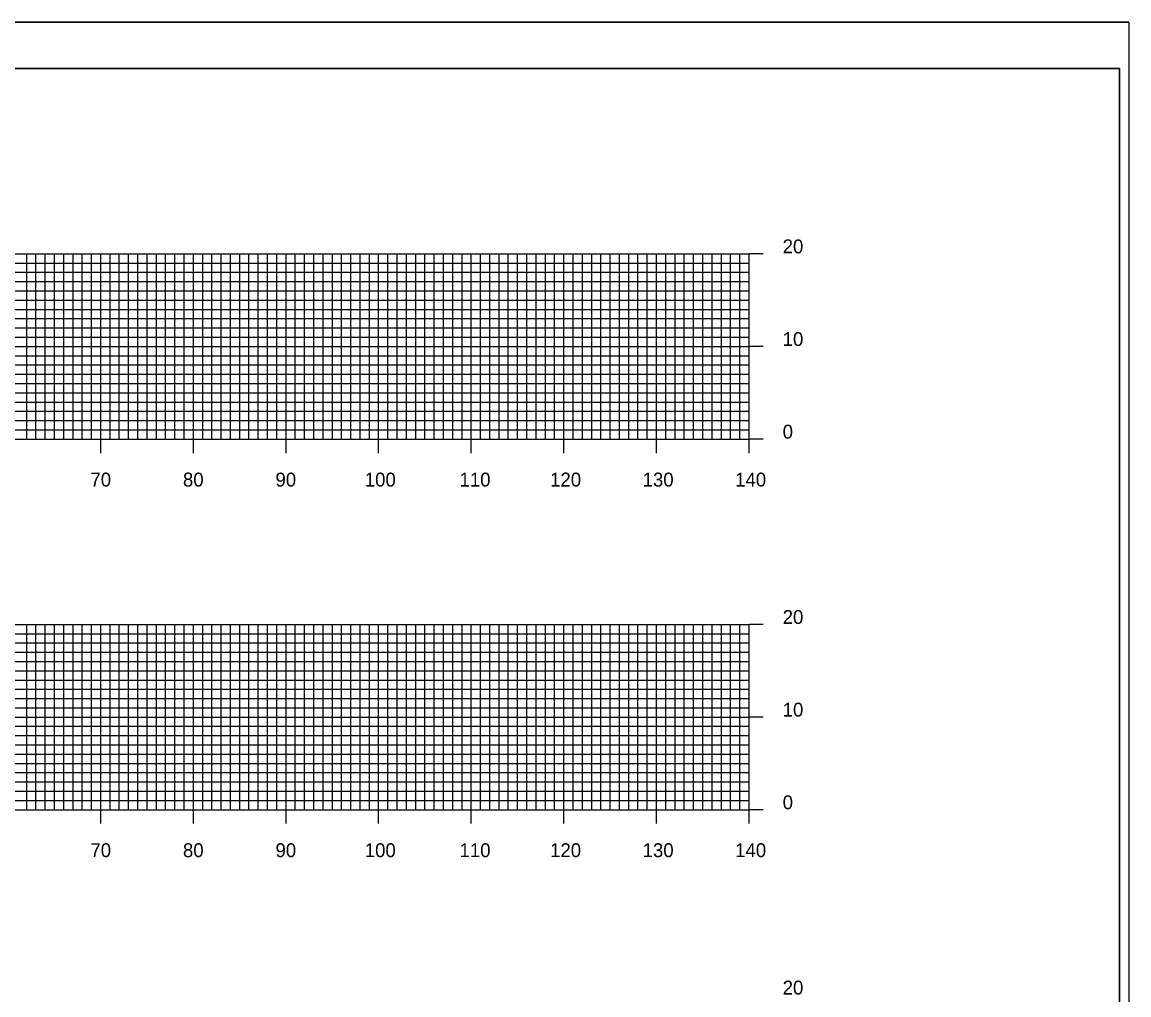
# Model space of a CAD drawing. Extents: x 40011 to 50684, y 49949 to 72236.
# Drawn here: x 41264.7 to 41384.2, y 71861 to 71966 of the extents above; entities that cross this region are included whole.
import ezdxf

# ---------------------------------------------------------------- set-up
doc = ezdxf.new("R2010")
doc.units = 0
for name, color, linetype in [('1', 7, 'Continuous'), ('41', 7, 'Continuous'), ('51', 7, 'Continuous'), ('52', 7, 'Continuous'), ('53', 7, 'Continuous'), ('54', 7, 'Continuous'), ('55', 7, 'Continuous'), ('57', 7, 'Continuous')]:
    doc.layers.add(name, color=color, linetype=linetype)

msp = doc.modelspace()

# ---------------------------------------------------------------- linework, layer by layer
at = {"layer": '1'}
for p, q in [((41384.22, 71965.98), (41034.83, 71965.98)), ((41383.22, 71960.98), (41053.22, 71960.98)), ((41383.22, 71750.98), (41383.22, 71960.98))]:
    msp.add_line(p, q, dxfattribs=at)
at = {"layer": '41'}
for points in [[(41034.83, 71965.98), (41384.22, 71965.98), (41384.22, 71745.98), (41034.83, 71745.98)], [(41053.22, 71960.98), (41383.22, 71960.98), (41383.22, 71750.98), (41053.22, 71750.98)]]:
    msp.add_lwpolyline(points, close=True, dxfattribs=at)
at = {"layer": '51'}
for p, q in [((41343.22, 71920.98), (41343.22, 71940.98)), ((41344.72, 71940.98), (41343.22, 71940.98)), ((41344.72, 71930.98), (41343.22, 71930.98)), ((41344.72, 71920.98), (41343.22, 71920.98)), ((41343.22, 71880.98), (41343.22, 71900.98)), ((41344.72, 71900.98), (41343.22, 71900.98)), ((41344.72, 71890.98), (41343.22, 71890.98)), ((41344.72, 71880.98), (41343.22, 71880.98))]:
    msp.add_line(p, q, dxfattribs=at)
at = {"layer": '52'}
for p, q in [((41063.22, 71920.98), (41343.22, 71920.98)), ((41273.22, 71919.48), (41273.22, 71920.98)), ((41283.22, 71919.48), (41283.22, 71920.98)), ((41293.22, 71919.48), (41293.22, 71920.98)), ((41303.22, 71919.48), (41303.22, 71920.98)), ((41313.22, 71919.48), (41313.22, 71920.98)), ((41323.22, 71919.48), (41323.22, 71920.98)), ((41333.22, 71919.48), (41333.22, 71920.98)), ((41343.22, 71919.48), (41343.22, 71920.98)), ((41063.22, 71880.98), (41343.22, 71880.98)), ((41273.22, 71879.48), (41273.22, 71880.98)), ((41283.22, 71879.48), (41283.22, 71880.98)), ((41293.22, 71879.48), (41293.22, 71880.98)), ((41303.22, 71879.48), (41303.22, 71880.98)), ((41313.22, 71879.48), (41313.22, 71880.98)), ((41323.22, 71879.48), (41323.22, 71880.98)), ((41333.22, 71879.48), (41333.22, 71880.98)), ((41343.22, 71879.48), (41343.22, 71880.98))]:
    msp.add_line(p, q, dxfattribs=at)
at = {"layer": '53'}
for p, q in [((41063.22, 71939.98), (41343.22, 71939.98)), ((41063.22, 71938.98), (41343.22, 71938.98)), ((41063.22, 71937.98), (41343.22, 71937.98)), ((41063.22, 71936.98), (41343.22, 71936.98)), ((41063.22, 71935.98), (41343.22, 71935.98)), ((41063.22, 71934.98), (41343.22, 71934.98)), ((41063.22, 71933.98), (41343.22, 71933.98)), ((41063.22, 71932.98), (41343.22, 71932.98)), ((41063.22, 71931.98), (41343.22, 71931.98)), ((41063.22, 71929.98), (41343.22, 71929.98)), ((41063.22, 71928.98), (41343.22, 71928.98)), ((41063.22, 71927.98), (41343.22, 71927.98)), ((41063.22, 71926.98), (41343.22, 71926.98)), ((41063.22, 71925.98), (41343.22, 71925.98)), ((41063.22, 71924.98), (41343.22, 71924.98)), ((41063.22, 71923.98), (41343.22, 71923.98)), ((41063.22, 71922.98), (41343.22, 71922.98)), ((41063.22, 71921.98), (41343.22, 71921.98)), ((41063.22, 71899.98), (41343.22, 71899.98)), ((41063.22, 71898.98), (41343.22, 71898.98)), ((41063.22, 71897.98), (41343.22, 71897.98)), ((41063.22, 71896.98), (41343.22, 71896.98)), ((41063.22, 71895.98), (41343.22, 71895.98)), ((41063.22, 71894.98), (41343.22, 71894.98)), ((41063.22, 71893.98), (41343.22, 71893.98)), ((41063.22, 71892.98), (41343.22, 71892.98)), ((41063.22, 71891.98), (41343.22, 71891.98)), ((41063.22, 71889.98), (41343.22, 71889.98)), ((41063.22, 71888.98), (41343.22, 71888.98)), ((41063.22, 71887.98), (41343.22, 71887.98)), ((41063.22, 71886.98), (41343.22, 71886.98)), ((41063.22, 71885.98), (41343.22, 71885.98)), ((41063.22, 71884.98), (41343.22, 71884.98)), ((41063.22, 71883.98), (41343.22, 71883.98)), ((41063.22, 71882.98), (41343.22, 71882.98)), ((41063.22, 71881.98), (41343.22, 71881.98))]:
    msp.add_line(p, q, dxfattribs=at)
at = {"layer": '54'}
for p, q in [((41265.22, 71920.98), (41265.22, 71940.98)), ((41266.22, 71920.98), (41266.22, 71940.98)), ((41267.22, 71920.98), (41267.22, 71940.98)), ((41268.22, 71920.98), (41268.22, 71940.98)), ((41269.22, 71920.98), (41269.22, 71940.98)), ((41270.22, 71920.98), (41270.22, 71940.98)), ((41271.22, 71920.98), (41271.22, 71940.98)), ((41272.22, 71920.98), (41272.22, 71940.98)), ((41274.22, 71920.98), (41274.22, 71940.98)), ((41275.22, 71920.98), (41275.22, 71940.98)), ((41276.22, 71920.98), (41276.22, 71940.98)), ((41277.22, 71920.98), (41277.22, 71940.98)), ((41278.22, 71920.98), (41278.22, 71940.98)), ((41279.22, 71920.98), (41279.22, 71940.98)), ((41280.22, 71920.98), (41280.22, 71940.98)), ((41281.22, 71920.98), (41281.22, 71940.98)), ((41282.22, 71920.98), (41282.22, 71940.98)), ((41284.22, 71920.98), (41284.22, 71940.98)), ((41285.22, 71920.98), (41285.22, 71940.98)), ((41286.22, 71920.98), (41286.22, 71940.98)), ((41287.22, 71920.98), (41287.22, 71940.98)), ((41288.22, 71920.98), (41288.22, 71940.98)), ((41289.22, 71920.98), (41289.22, 71940.98)), ((41290.22, 71920.98), (41290.22, 71940.98)), ((41291.22, 71920.98), (41291.22, 71940.98)), ((41292.22, 71920.98), (41292.22, 71940.98)), ((41294.22, 71920.98), (41294.22, 71940.98)), ((41295.22, 71920.98), (41295.22, 71940.98)), ((41296.22, 71920.98), (41296.22, 71940.98)), ((41297.22, 71920.98), (41297.22, 71940.98)), ((41298.22, 71920.98), (41298.22, 71940.98)), ((41299.22, 71920.98), (41299.22, 71940.98)), ((41300.22, 71920.98), (41300.22, 71940.98)), ((41301.22, 71920.98), (41301.22, 71940.98)), ((41302.22, 71920.98), (41302.22, 71940.98)), ((41304.22, 71920.98), (41304.22, 71940.98)), ((41305.22, 71920.98), (41305.22, 71940.98)), ((41306.22, 71920.98), (41306.22, 71940.98)), ((41307.22, 71920.98), (41307.22, 71940.98)), ((41308.22, 71920.98), (41308.22, 71940.98)), ((41309.22, 71920.98), (41309.22, 71940.98)), ((41310.22, 71920.98), (41310.22, 71940.98)), ((41311.22, 71920.98), (41311.22, 71940.98)), ((41312.22, 71920.98), (41312.22, 71940.98)), ((41314.22, 71920.98), (41314.22, 71940.98)), ((41315.22, 71920.98), (41315.22, 71940.98)), ((41316.22, 71920.98), (41316.22, 71940.98)), ((41317.22, 71920.98), (41317.22, 71940.98)), ((41318.22, 71920.98), (41318.22, 71940.98)), ((41319.22, 71920.98), (41319.22, 71940.98)), ((41320.22, 71920.98), (41320.22, 71940.98)), ((41321.22, 71920.98), (41321.22, 71940.98)), ((41322.22, 71920.98), (41322.22, 71940.98)), ((41324.22, 71920.98), (41324.22, 71940.98)), ((41325.22, 71920.98), (41325.22, 71940.98)), ((41326.22, 71920.98), (41326.22, 71940.98)), ((41327.22, 71920.98), (41327.22, 71940.98)), ((41328.22, 71920.98), (41328.22, 71940.98)), ((41329.22, 71920.98), (41329.22, 71940.98)), ((41330.22, 71920.98), (41330.22, 71940.98)), ((41331.22, 71920.98), (41331.22, 71940.98)), ((41332.22, 71920.98), (41332.22, 71940.98)), ((41334.22, 71920.98), (41334.22, 71940.98)), ((41335.22, 71920.98), (41335.22, 71940.98)), ((41336.22, 71920.98), (41336.22, 71940.98)), ((41337.22, 71920.98), (41337.22, 71940.98)), ((41338.22, 71920.98), (41338.22, 71940.98)), ((41339.22, 71920.98), (41339.22, 71940.98)), ((41340.22, 71920.98), (41340.22, 71940.98)), ((41341.22, 71920.98), (41341.22, 71940.98)), ((41342.22, 71920.98), (41342.22, 71940.98)), ((41265.22, 71880.98), (41265.22, 71900.98)), ((41266.22, 71880.98), (41266.22, 71900.98)), ((41267.22, 71880.98), (41267.22, 71900.98)), ((41268.22, 71880.98), (41268.22, 71900.98)), ((41269.22, 71880.98), (41269.22, 71900.98)), ((41270.22, 71880.98), (41270.22, 71900.98)), ((41271.22, 71880.98), (41271.22, 71900.98)), ((41272.22, 71880.98), (41272.22, 71900.98)), ((41274.22, 71880.98), (41274.22, 71900.98)), ((41275.22, 71880.98), (41275.22, 71900.98)), ((41276.22, 71880.98), (41276.22, 71900.98)), ((41277.22, 71880.98), (41277.22, 71900.98)), ((41278.22, 71880.98), (41278.22, 71900.98)), ((41279.22, 71880.98), (41279.22, 71900.98)), ((41280.22, 71880.98), (41280.22, 71900.98)), ((41281.22, 71880.98), (41281.22, 71900.98)), ((41282.22, 71880.98), (41282.22, 71900.98)), ((41284.22, 71880.98), (41284.22, 71900.98)), ((41285.22, 71880.98), (41285.22, 71900.98)), ((41286.22, 71880.98), (41286.22, 71900.98)), ((41287.22, 71880.98), (41287.22, 71900.98)), ((41288.22, 71880.98), (41288.22, 71900.98)), ((41289.22, 71880.98), (41289.22, 71900.98)), ((41290.22, 71880.98), (41290.22, 71900.98)), ((41291.22, 71880.98), (41291.22, 71900.98)), ((41292.22, 71880.98), (41292.22, 71900.98)), ((41294.22, 71880.98), (41294.22, 71900.98)), ((41295.22, 71880.98), (41295.22, 71900.98)), ((41296.22, 71880.98), (41296.22, 71900.98)), ((41297.22, 71880.98), (41297.22, 71900.98)), ((41298.22, 71880.98), (41298.22, 71900.98)), ((41299.22, 71880.98), (41299.22, 71900.98)), ((41300.22, 71880.98), (41300.22, 71900.98)), ((41301.22, 71880.98), (41301.22, 71900.98)), ((41302.22, 71880.98), (41302.22, 71900.98)), ((41304.22, 71880.98), (41304.22, 71900.98)), ((41305.22, 71880.98), (41305.22, 71900.98)), ((41306.22, 71880.98), (41306.22, 71900.98)), ((41307.22, 71880.98), (41307.22, 71900.98)), ((41308.22, 71880.98), (41308.22, 71900.98)), ((41309.22, 71880.98), (41309.22, 71900.98)), ((41310.22, 71880.98), (41310.22, 71900.98)), ((41311.22, 71880.98), (41311.22, 71900.98)), ((41312.22, 71880.98), (41312.22, 71900.98)), ((41314.22, 71880.98), (41314.22, 71900.98)), ((41315.22, 71880.98), (41315.22, 71900.98)), ((41316.22, 71880.98), (41316.22, 71900.98)), ((41317.22, 71880.98), (41317.22, 71900.98)), ((41318.22, 71880.98), (41318.22, 71900.98)), ((41319.22, 71880.98), (41319.22, 71900.98)), ((41320.22, 71880.98), (41320.22, 71900.98)), ((41321.22, 71880.98), (41321.22, 71900.98)), ((41322.22, 71880.98), (41322.22, 71900.98)), ((41324.22, 71880.98), (41324.22, 71900.98)), ((41325.22, 71880.98), (41325.22, 71900.98)), ((41326.22, 71880.98), (41326.22, 71900.98)), ((41327.22, 71880.98), (41327.22, 71900.98)), ((41328.22, 71880.98), (41328.22, 71900.98)), ((41329.22, 71880.98), (41329.22, 71900.98)), ((41330.22, 71880.98), (41330.22, 71900.98)), ((41331.22, 71880.98), (41331.22, 71900.98)), ((41332.22, 71880.98), (41332.22, 71900.98)), ((41334.22, 71880.98), (41334.22, 71900.98)), ((41335.22, 71880.98), (41335.22, 71900.98)), ((41336.22, 71880.98), (41336.22, 71900.98)), ((41337.22, 71880.98), (41337.22, 71900.98)), ((41338.22, 71880.98), (41338.22, 71900.98)), ((41339.22, 71880.98), (41339.22, 71900.98)), ((41340.22, 71880.98), (41340.22, 71900.98)), ((41341.22, 71880.98), (41341.22, 71900.98)), ((41342.22, 71880.98), (41342.22, 71900.98))]:
    msp.add_line(p, q, dxfattribs=at)
at = {"layer": '55'}
for p, q in [((41063.22, 71940.98), (41343.22, 71940.98)), ((41273.22, 71920.98), (41273.22, 71940.98)), ((41283.22, 71920.98), (41283.22, 71940.98)), ((41293.22, 71920.98), (41293.22, 71940.98)), ((41303.22, 71920.98), (41303.22, 71940.98)), ((41313.22, 71920.98), (41313.22, 71940.98)), ((41323.22, 71920.98), (41323.22, 71940.98)), ((41333.22, 71920.98), (41333.22, 71940.98)), ((41343.22, 71920.98), (41343.22, 71940.98)), ((41063.22, 71930.98), (41343.22, 71930.98)), ((41063.22, 71920.98), (41343.22, 71920.98)), ((41063.22, 71900.98), (41343.22, 71900.98)), ((41273.22, 71880.98), (41273.22, 71900.98)), ((41283.22, 71880.98), (41283.22, 71900.98)), ((41293.22, 71880.98), (41293.22, 71900.98)), ((41303.22, 71880.98), (41303.22, 71900.98)), ((41313.22, 71880.98), (41313.22, 71900.98)), ((41323.22, 71880.98), (41323.22, 71900.98)), ((41333.22, 71880.98), (41333.22, 71900.98)), ((41343.22, 71880.98), (41343.22, 71900.98)), ((41063.22, 71890.98), (41343.22, 71890.98)), ((41063.22, 71880.98), (41343.22, 71880.98))]:
    msp.add_line(p, q, dxfattribs=at)
at = {"layer": '57'}
msp.add_lwpolyline([(41254.96, 71933.92), (41270.75, 71933.99), (41271.12, 71933.99), (41271.54, 71933.99)], dxfattribs=at)

# ---------------------------------------------------------------- texts
at = {"layer": '51'}
for s, p in [('20', (41346.84, 71941.03)), ('10', (41346.84, 71931.03)), ('0', (41346.84, 71921.03)), ('20', (41346.84, 71901.03)), ('10', (41346.84, 71891.03)), ('0', (41346.84, 71881.03)), ('20', (41346.84, 71861.03))]:
    msp.add_text(s, height=1.5, dxfattribs=at).set_placement(p)
at = {"layer": '52'}
for s, p in [('70', (41272.1, 71915.86)), ('80', (41282.09, 71915.86)), ('90', (41292.08, 71915.86)), ('100', (41301.72, 71915.86)), ('110', (41311.95, 71915.86)), ('120', (41321.73, 71915.86)), ('130', (41331.72, 71915.86)), ('140', (41341.71, 71915.86)), ('70', (41272.1, 71875.86)), ('80', (41282.09, 71875.86)), ('90', (41292.08, 71875.86)), ('100', (41301.72, 71875.86)), ('110', (41311.95, 71875.86)), ('120', (41321.73, 71875.86)), ('130', (41331.72, 71875.86)), ('140', (41341.71, 71875.86))]:
    msp.add_text(s, height=1.5, dxfattribs=at).set_placement(p)

doc.saveas('drawing.dxf')
